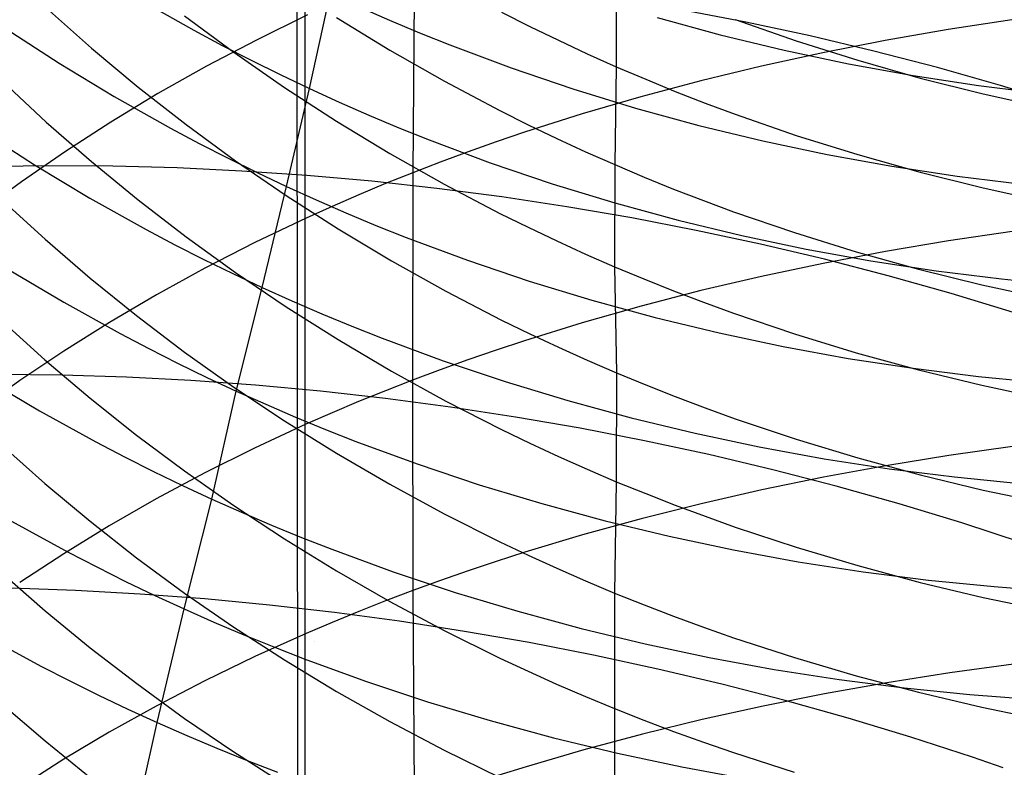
# Model space of a CAD drawing. Extents: x -383 to 1849, y -1185 to -529.
# Tile 375 of 656: x 239.14 to 246.47, y -955.24 to -949.68. Entities that reach past the tile are written whole.
import ezdxf

# ---------------------------------------------------------------- set-up
doc = ezdxf.new("R2010")
doc.units = 0
doc.layers.add('PREDEFINITO', color=7, linetype='CONTINUOUS')

msp = doc.modelspace()

# ---------------------------------------------------------------- linework, layer by layer
at = {"layer": 'PREDEFINITO'}
for p, q in [((241.1553, -878.0447, 420), (241.2924, -1065.2572, 420)), ((241.1553, -878.0447, 370), (241.2924, -1065.2572, 370)), ((241.2854, -1079.1248, 395), (241.2585, -884.9817, 395)), ((242.0811, -949.293, 651.7409), (242.0696, -950.8156, 653.0308)), ((243.5851, -949.3164, 610.7988), (243.5852, -950.0257, 612.1015)), ((241.3007, -950.1891, 539.1129), (241.4555, -949.4809, 540.3769)), ((240.02, -949.5152, 538.9096), (240.439, -949.753, 538.985)), ((239.3423, -949.5913, 617.7259), (239.6782, -949.8888, 617.5254)), ((240.3708, -949.6462, 615.8498), (240.7381, -949.9184, 615.6753)), ((241.2871, -949.6402, 651.2954), (240.9052, -949.8271, 651.0568)), ((241.6755, -949.5818, 540.403), (241.8974, -949.6792, 540.4271)), ((242.7311, -949.619, 612.3337), (242.9416, -949.7255, 612.2726)), ((244.5487, -949.6939, 495.9506), (244.0676, -949.6013, 495.9683)), ((241.5029, -949.6584, 614.0534), (241.8993, -949.9017, 613.9057)), ((241.8974, -949.6792, 540.4271), (242.121, -949.7732, 540.4494)), ((243.8883, -949.659, 541.8263), (244.3594, -949.7884, 541.8392)), ((244.4702, -949.6743, 610.6065), (244.9231, -949.833, 610.5223)), ((245.0275, -949.7966, 495.9449), (244.5487, -949.6939, 495.9506)), ((246.5296, -949.6775, 654.6005), (246.0558, -949.7496, 654.4959)), ((239.0341, -949.7383, 537.4715), (239.4365, -949.9991, 537.5648)), ((240.439, -949.753, 538.985), (240.6515, -949.867, 539.0199)), ((242.121, -949.7732, 540.4494), (242.3462, -949.8637, 540.4697)), ((242.9416, -949.7255, 612.2726), (243.1541, -949.8288, 612.2135)), ((244.3594, -949.7884, 541.8392), (244.8348, -949.9037, 541.8451)), ((246.0558, -949.7496, 654.4959), (245.5866, -949.831, 654.3795)), ((240.9052, -949.8271, 651.0568), (240.5336, -950.0226, 650.808)), ((242.3462, -949.8637, 540.4697), (242.8015, -950.0342, 540.5049)), ((243.1541, -949.8288, 612.2135), (243.3686, -949.9289, 612.1565)), ((244.9231, -949.833, 610.5223), (245.3823, -949.9784, 610.4462)), ((245.5035, -949.9094, 495.9512), (245.0275, -949.7966, 495.9449)), ((245.5866, -949.831, 654.3795), (245.1228, -949.9217, 654.2515)), ((239.6782, -949.8888, 617.5254), (240.0249, -950.1773, 617.3314)), ((240.6515, -949.867, 539.0199), (240.866, -949.9778, 539.0529)), ((240.7381, -949.9184, 615.6753), (241.1154, -950.1804, 615.5079)), ((241.8993, -949.9017, 613.9057), (242.3048, -950.1334, 613.7656)), ((243.3686, -949.9289, 612.1565), (243.5852, -950.0257, 612.1015)), ((245.1228, -949.9217, 654.2515), (244.6648, -950.0217, 654.1118)), ((244.8348, -949.9037, 541.8451), (245.3138, -950.0052, 541.8441)), ((245.9762, -950.0323, 495.9697), (245.5035, -949.9094, 495.9512)), ((239.4365, -949.9991, 537.5648), (239.8476, -950.2479, 537.6506)), ((240.866, -949.9778, 539.0529), (241.0824, -950.0851, 539.0839)), ((245.3138, -950.0052, 541.8441), (245.7961, -950.0926, 541.8362)), ((245.3823, -949.9784, 610.4462), (245.8472, -950.1104, 610.3779)), ((240.5336, -950.0226, 650.808), (240.1726, -950.2263, 650.5494)), ((241.0824, -950.0851, 539.0839), (241.3007, -950.1891, 539.1129)), ((242.8015, -950.0342, 540.5049), (243.2626, -950.1909, 540.5326)), ((243.5852, -950.0257, 612.1015), (243.5729, -950.7552, 613.393)), ((243.5852, -950.0257, 612.1015), (243.8037, -950.1192, 612.0485)), ((244.6648, -950.0217, 654.1118), (244.2131, -950.1309, 653.9605)), ((246.445, -950.1652, 496.0006), (245.9762, -950.0323, 495.9697)), ((239.0168, -950.136, 619.2341), (239.3415, -950.438, 619.0213)), ((242.3048, -950.1334, 613.7656), (242.7191, -950.3531, 613.6332)), ((244.2131, -950.1309, 653.9605), (243.7684, -950.2494, 653.7976)), ((243.8037, -950.1192, 612.0485), (244.0241, -950.2094, 611.9977)), ((245.7961, -950.0926, 541.8362), (246.2809, -950.1662, 541.8217)), ((245.8472, -950.1104, 610.3779), (246.3171, -950.2291, 610.3176)), ((240.1726, -950.2263, 650.5494), (239.8225, -950.4379, 650.2815)), ((240.0249, -950.1773, 617.3314), (240.3822, -950.4564, 617.1441)), ((241.1154, -950.1804, 615.5079), (241.5025, -950.4317, 615.3478)), ((241.1293, -950.9179, 537.8611), (241.3007, -950.1891, 539.1129)), ((241.3007, -950.1891, 539.1129), (241.5209, -950.2897, 539.14)), ((243.2626, -950.1909, 540.5326), (243.729, -950.3337, 540.553)), ((244.0241, -950.2094, 611.9977), (244.2463, -950.2962, 611.9489)), ((246.2809, -950.1662, 541.8217), (246.7679, -950.2258, 541.8004)), ((246.3171, -950.2291, 610.3176), (246.7916, -950.3344, 610.2652)), ((246.9094, -950.3081, 496.0438), (246.445, -950.1652, 496.0006)), ((239.8476, -950.2479, 537.6506), (240.2669, -950.4842, 537.7287)), ((241.5209, -950.2897, 539.14), (241.7428, -950.3867, 539.1651)), ((243.7684, -950.2494, 653.7976), (243.3311, -950.3771, 653.6231)), ((244.2463, -950.2962, 611.9489), (244.4703, -950.3798, 611.9021)), ((242.7191, -950.3531, 613.6332), (242.9294, -950.4584, 613.5701)), ((243.3311, -950.3771, 653.6231), (242.9019, -950.5141, 653.4372)), ((243.729, -950.3337, 540.553), (244.2001, -950.4626, 540.5661)), ((244.4703, -950.3798, 611.9021), (244.9232, -950.5369, 611.8149)), ((239.3415, -950.438, 619.0213), (239.6774, -950.7314, 618.8149)), ((239.8225, -950.4379, 650.2815), (239.4835, -950.6571, 650.0046)), ((241.5025, -950.4317, 615.3478), (241.8989, -950.672, 615.1952)), ((241.7428, -950.3867, 539.1651), (241.9665, -950.4804, 539.1882)), ((238.8517, -950.4979, 536.222), (239.2546, -950.7567, 536.3185)), ((240.2669, -950.4842, 537.7287), (240.4796, -950.5976, 537.7648)), ((240.3822, -950.4564, 617.1441), (240.7498, -950.7257, 616.9639)), ((241.9665, -950.4804, 539.1882), (242.1917, -950.5706, 539.2094)), ((242.9019, -950.5141, 653.4372), (242.6904, -950.586, 653.3399)), ((242.9294, -950.4584, 613.5701), (243.1419, -950.5605, 613.509)), ((244.2001, -950.4626, 540.5661), (244.6755, -950.5778, 540.5719)), ((240.4796, -950.5976, 537.7648), (240.6942, -950.7077, 537.799)), ((242.1917, -950.5706, 539.2094), (242.647, -950.7406, 539.2459)), ((242.6904, -950.586, 653.3399), (242.4812, -950.6602, 653.2397)), ((243.1419, -950.5605, 613.509), (243.3564, -950.6595, 613.45)), ((244.6755, -950.5778, 540.5719), (245.1546, -950.6791, 540.5706)), ((244.9232, -950.5369, 611.8149), (245.3824, -950.6807, 611.7358)), ((239.4835, -950.6571, 650.0046), (239.1558, -950.8835, 649.7191)), ((241.8989, -950.672, 615.1952), (242.3044, -950.9008, 615.0505)), ((242.4812, -950.6602, 653.2397), (242.2743, -950.7367, 653.1367)), ((243.3564, -950.6595, 613.45), (243.5729, -950.7552, 613.393)), ((239.6774, -950.7314, 618.8149), (240.0242, -951.016, 618.6152)), ((240.6942, -950.7077, 537.799), (240.9108, -950.8145, 537.8311)), ((240.7498, -950.7257, 616.9639), (241.1274, -950.9848, 616.7909)), ((242.2743, -950.7367, 653.1367), (242.0696, -950.8156, 653.0308)), ((242.647, -950.7406, 539.2459), (243.1081, -950.8968, 539.2746)), ((245.1546, -950.6791, 540.5706), (245.6368, -950.7666, 540.5622)), ((245.3824, -950.6807, 611.7358), (245.8472, -950.8114, 611.665)), ((239.3612, -950.7629, 495.3917), (238.8878, -950.7699, 495.5251)), ((239.2546, -950.7567, 536.3185), (239.6661, -951.0037, 536.4071)), ((239.8377, -950.766, 495.2694), (239.3612, -950.7629, 495.3917)), ((240.3169, -950.7792, 495.1581), (239.8377, -950.766, 495.2694)), ((240.7982, -950.8024, 495.0581), (240.3169, -950.7792, 495.1581)), ((241.281, -950.8356, 494.9694), (240.7982, -950.8024, 495.0581)), ((240.9108, -950.8145, 537.8311), (241.1293, -950.9179, 537.8611)), ((242.0696, -950.8156, 653.0308), (241.8675, -950.8967, 652.9221)), ((242.0696, -950.8156, 653.0308), (242.0688, -952.3591, 654.2943)), ((243.5729, -950.7552, 613.393), (243.5727, -951.515, 614.6657)), ((243.5729, -950.7552, 613.393), (243.7914, -950.8476, 613.3383)), ((245.6368, -950.7666, 540.5622), (246.1215, -950.8404, 540.5468)), ((245.8472, -950.8114, 611.665), (246.3172, -950.9288, 611.6024)), ((239.1558, -950.8835, 649.7191), (238.8397, -951.1169, 649.4254)), ((241.7649, -950.8789, 494.8922), (241.281, -950.8356, 494.9694)), ((242.2492, -950.9321, 494.8265), (241.7649, -950.8789, 494.8922)), ((243.7914, -950.8476, 613.3383), (244.0118, -950.9368, 613.2856)), ((246.1215, -950.8404, 540.5468), (246.6083, -950.9003, 540.5244)), ((240.9489, -951.6694, 536.6245), (241.1293, -950.9179, 537.8611)), ((241.1293, -950.9179, 537.8611), (241.3495, -951.018, 537.8891)), ((241.8675, -950.8967, 652.9221), (241.6677, -950.98, 652.8105)), ((242.7335, -950.9953, 494.7726), (242.2492, -950.9321, 494.8265)), ((242.3044, -950.9008, 615.0505), (242.7188, -951.1179, 614.9138)), ((243.1081, -950.8968, 539.2746), (243.5743, -951.0393, 539.2957)), ((244.0118, -950.9368, 613.2856), (244.234, -951.0227, 613.2351)), ((246.3172, -950.9288, 611.6024), (246.7917, -951.033, 611.5479)), ((239.0075, -951.0134, 620.5176), (239.3318, -951.3105, 620.2994)), ((239.6661, -951.0037, 536.4071), (240.0858, -951.2384, 536.4878)), ((240.0242, -951.016, 618.6152), (240.3816, -951.2913, 618.4225)), ((241.1274, -950.9848, 616.7909), (241.5146, -951.2334, 616.6255)), ((241.3495, -951.018, 537.8891), (241.5716, -951.1146, 537.9151)), ((241.6677, -950.98, 652.8105), (241.4704, -951.0656, 652.6963)), ((243.2171, -951.0684, 494.7304), (242.7335, -950.9953, 494.7726)), ((243.5743, -951.0393, 539.2957), (244.0453, -951.1681, 539.3091)), ((244.234, -951.0227, 613.2351), (244.458, -951.1053, 613.1867)), ((241.4704, -951.0656, 652.6963), (241.2757, -951.1534, 652.5792)), ((243.6997, -951.1515, 494.7002), (243.2171, -951.0684, 494.7304)), ((244.458, -951.1053, 613.1867), (244.911, -951.2607, 613.0963)), ((241.2757, -951.1534, 652.5792), (240.8938, -951.3353, 652.3373)), ((241.5716, -951.1146, 537.9151), (241.7953, -951.2078, 537.939)), ((242.7188, -951.1179, 614.9138), (242.9292, -951.2218, 614.8486)), ((244.1806, -951.2444, 494.682), (243.6997, -951.1515, 494.7002)), ((244.0453, -951.1681, 539.3091), (244.5204, -951.2831, 539.3151)), ((240.0858, -951.2384, 536.4878), (240.2987, -951.3511, 536.5251)), ((241.5146, -951.2334, 616.6255), (241.9113, -951.4711, 616.468)), ((241.7953, -951.2078, 537.939), (242.0207, -951.2975, 537.9609)), ((242.9292, -951.2218, 614.8486), (243.1416, -951.3227, 614.7855)), ((244.6593, -951.3473, 494.676), (244.1806, -951.2444, 494.682)), ((246.5331, -951.253, 655.8853), (246.0587, -951.3229, 655.7794)), ((239.3318, -951.3105, 620.2994), (239.6673, -951.5992, 620.0877)), ((240.3816, -951.2913, 618.4225), (240.7493, -951.557, 618.237)), ((242.0207, -951.2975, 537.9609), (242.4762, -951.4669, 537.9986)), ((243.1416, -951.3227, 614.7855), (243.3562, -951.4205, 614.7245)), ((244.5204, -951.2831, 539.3151), (244.9992, -951.3844, 539.3135)), ((244.911, -951.2607, 613.0963), (245.3703, -951.4031, 613.0144)), ((246.0587, -951.3229, 655.7794), (245.5891, -951.4018, 655.6616)), ((240.2987, -951.3511, 536.5251), (240.5135, -951.4605, 536.5603)), ((240.8938, -951.3353, 652.3373), (240.5223, -951.5255, 652.0851)), ((245.1352, -951.46, 494.6823), (244.6593, -951.3473, 494.676)), ((244.9992, -951.3844, 539.3135), (245.481, -951.4721, 539.3046)), ((245.5891, -951.4018, 655.6616), (245.1248, -951.4899, 655.532)), ((245.3703, -951.4031, 613.0144), (245.8353, -951.5324, 612.941)), ((240.5135, -951.4605, 536.5603), (240.7303, -951.5666, 536.5934)), ((241.9113, -951.4711, 616.468), (242.3169, -951.6975, 616.3184)), ((242.4762, -951.4669, 537.9986), (242.9373, -951.6226, 538.0282)), ((243.3562, -951.4205, 614.7245), (243.5727, -951.515, 614.6657)), ((245.6079, -951.5825, 494.7009), (245.1352, -951.46, 494.6823)), ((245.481, -951.4721, 539.3046), (245.9653, -951.546, 539.2884)), ((239.0594, -951.5353, 535.0868), (239.471, -951.7802, 535.1781)), ((240.5223, -951.5255, 652.0851), (240.1615, -951.7237, 651.823)), ((243.5727, -951.515, 614.6657), (243.7912, -951.6064, 614.6091)), ((243.5727, -951.515, 614.6657), (243.5853, -952.305, 615.9209)), ((245.1248, -951.4899, 655.532), (244.6663, -951.587, 655.3905)), ((245.8353, -951.5324, 612.941), (246.3055, -951.6487, 612.8759)), ((245.9653, -951.546, 539.2884), (246.4516, -951.6064, 539.2649)), ((239.6673, -951.5992, 620.0877), (240.0137, -951.8792, 619.8829)), ((240.7303, -951.5666, 536.5934), (240.9489, -951.6694, 536.6245)), ((240.7493, -951.557, 618.237), (241.1269, -951.8126, 618.059)), ((242.9373, -951.6226, 538.0282), (243.4037, -951.7646, 538.0499)), ((243.7912, -951.6064, 614.6091), (244.0116, -951.6944, 614.5547)), ((244.6663, -951.587, 655.3905), (244.2142, -951.6931, 655.2371)), ((246.0768, -951.7148, 494.7321), (245.6079, -951.5825, 494.7009)), ((246.4516, -951.6064, 539.2649), (246.9394, -951.653, 539.2342)), ((240.7544, -952.4408, 535.4018), (240.9489, -951.6694, 536.6245)), ((240.9489, -951.6694, 536.6245), (241.1693, -951.7688, 536.6534)), ((242.3169, -951.6975, 616.3184), (242.7314, -951.9122, 616.1773)), ((244.2142, -951.6931, 655.2371), (243.769, -951.8083, 655.072)), ((244.0116, -951.6944, 614.5547), (244.2339, -951.7793, 614.5025)), ((246.3055, -951.6487, 612.8759), (246.7803, -951.752, 612.8193)), ((240.1615, -951.7237, 651.823), (239.8115, -951.9295, 651.5514)), ((241.1693, -951.7688, 536.6534), (241.3915, -951.8649, 536.6801)), ((243.4037, -951.7646, 538.0499), (243.8747, -951.8931, 538.0637)), ((246.5413, -951.857, 494.7759), (246.0768, -951.7148, 494.7321)), ((239.471, -951.7802, 535.1781), (239.8909, -952.013, 535.2611)), ((241.1269, -951.8126, 618.059), (241.5142, -952.0579, 617.8887)), ((243.769, -951.8083, 655.072), (243.3313, -951.9325, 654.8952)), ((244.2339, -951.7793, 614.5025), (244.4579, -951.8609, 614.4525)), ((239.0071, -951.916, 621.7863), (239.3313, -952.2086, 621.5623)), ((240.0137, -951.8792, 619.8829), (240.3707, -952.1501, 619.6853)), ((241.3915, -951.8649, 536.6801), (241.6154, -951.9576, 536.7048)), ((242.7314, -951.9122, 616.1773), (242.9418, -952.015, 616.1099)), ((243.8747, -951.8931, 538.0637), (244.3498, -952.0081, 538.0697)), ((244.4579, -951.8609, 614.4525), (244.911, -952.0145, 614.359)), ((239.8115, -951.9295, 651.5514), (239.4727, -952.1428, 651.2707)), ((241.6154, -951.9576, 536.7048), (241.8409, -952.0469, 536.7274)), ((243.3313, -951.9325, 654.8952), (242.9017, -952.0657, 654.7066)), ((239.8909, -952.013, 535.2611), (240.1039, -952.1248, 535.2995)), ((241.5142, -952.0579, 617.8887), (241.9109, -952.2924, 617.7265)), ((241.8409, -952.0469, 536.7274), (242.2966, -952.2154, 536.7662)), ((242.9017, -952.0657, 654.7066), (242.6901, -952.1357, 654.6079)), ((242.9418, -952.015, 616.1099), (243.1543, -952.1148, 616.0447)), ((244.3498, -952.0081, 538.0697), (244.8285, -952.1094, 538.068)), ((244.911, -952.0145, 614.359), (245.3703, -952.1552, 614.2743)), ((240.1039, -952.1248, 535.2995), (240.3188, -952.2333, 535.3358)), ((242.6901, -952.1357, 654.6079), (242.4807, -952.2079, 654.5063)), ((243.1543, -952.1148, 616.0447), (243.3688, -952.2115, 615.9817)), ((244.8285, -952.1094, 538.068), (245.3103, -952.1972, 538.0586)), ((239.4727, -952.1428, 651.2707), (239.1453, -952.3631, 650.9814)), ((239.3313, -952.2086, 621.5623), (239.6668, -952.4931, 621.345)), ((240.3707, -952.1501, 619.6853), (240.7381, -952.4115, 619.495)), ((242.4807, -952.2079, 654.5063), (242.2736, -952.2824, 654.4018)), ((243.3688, -952.2115, 615.9817), (243.5853, -952.305, 615.9209)), ((245.3103, -952.1972, 538.0586), (245.7945, -952.2715, 538.0416)), ((245.3703, -952.1552, 614.2743), (245.8354, -952.2831, 614.1983)), ((240.3188, -952.2333, 535.3358), (240.5356, -952.3387, 535.3699)), ((242.2736, -952.2824, 654.4018), (242.0688, -952.3591, 654.2943)), ((242.2966, -952.2154, 536.7662), (242.758, -952.3705, 536.7967)), ((245.7945, -952.2715, 538.0416), (246.2806, -952.3322, 538.017)), ((245.8354, -952.2831, 614.1983), (246.3056, -952.398, 614.131)), ((238.8781, -952.3441, 533.8717), (239.2903, -952.5877, 533.9661)), ((239.4595, -952.323, 494.039), (238.984, -952.3178, 494.1635)), ((239.9377, -952.338, 493.9258), (239.4595, -952.323, 494.039)), ((240.4181, -952.3629, 493.824), (239.9377, -952.338, 493.9258)), ((240.5356, -952.3387, 535.3699), (240.7544, -952.4408, 535.4018)), ((241.9109, -952.2924, 617.7265), (242.3166, -952.5158, 617.5725)), ((243.5853, -952.305, 615.9209), (243.5852, -953.1154, 617.163)), ((243.5853, -952.305, 615.9209), (243.8038, -952.3953, 615.8624)), ((246.2806, -952.3322, 538.017), (246.7682, -952.3795, 537.985)), ((239.1453, -952.3631, 650.9814), (238.8295, -952.5903, 650.6836)), ((240.9, -952.3976, 493.7338), (240.4181, -952.3629, 493.824)), ((240.7381, -952.4115, 619.495), (241.1154, -952.663, 619.3124)), ((241.3831, -952.4422, 493.6552), (240.9, -952.3976, 493.7338)), ((242.0688, -952.3591, 654.2943), (241.8665, -952.4381, 654.184)), ((242.0688, -952.3591, 654.2943), (242.0702, -953.9264, 655.5304)), ((242.758, -952.3705, 536.7967), (243.2245, -952.5121, 536.8189)), ((243.8038, -952.3953, 615.8624), (244.0242, -952.4824, 615.8062)), ((246.3056, -952.398, 614.131), (246.7804, -952.5002, 614.0724)), ((239.6668, -952.4931, 621.345), (240.0132, -952.7689, 621.1348)), ((240.575, -953.245, 534.1975), (240.7544, -952.4408, 535.4018)), ((240.7544, -952.4408, 535.4018), (240.9749, -952.5395, 535.4316)), ((241.8667, -952.4965, 493.5884), (241.3831, -952.4422, 493.6552)), ((241.8665, -952.4381, 654.184), (241.6666, -952.5193, 654.0708)), ((242.3504, -952.5606, 493.5335), (241.8667, -952.4965, 493.5884)), ((244.0242, -952.4824, 615.8062), (244.2464, -952.5663, 615.7522)), ((240.9749, -952.5395, 535.4316), (241.1972, -952.635, 535.4591)), ((241.6666, -952.5193, 654.0708), (241.4692, -952.6026, 653.9548)), ((242.3166, -952.5158, 617.5725), (242.7311, -952.7277, 617.4271)), ((242.8335, -952.6345, 493.4906), (242.3504, -952.5606, 493.5335)), ((243.2245, -952.5121, 536.8189), (243.6956, -952.6403, 536.8331)), ((244.2464, -952.5663, 615.7522), (244.4703, -952.647, 615.7006)), ((239.2903, -952.5877, 533.9661), (239.7107, -952.8193, 534.052)), ((241.1972, -952.635, 535.4591), (241.4212, -952.7271, 535.4845)), ((241.4692, -952.6026, 653.9548), (241.2743, -952.6881, 653.8361)), ((243.3156, -952.718, 493.4599), (242.8335, -952.6345, 493.4906)), ((243.6956, -952.6403, 536.8331), (244.1709, -952.7551, 536.8391)), ((244.4703, -952.647, 615.7006), (244.9233, -952.7988, 615.604)), ((241.2743, -952.6881, 653.8361), (240.8923, -952.8653, 653.5905)), ((241.1154, -952.663, 619.3124), (241.5025, -952.9044, 619.1377)), ((243.7961, -952.8113, 493.4414), (243.3156, -952.718, 493.4599)), ((240.0132, -952.7689, 621.1348), (240.3702, -953.0358, 620.9318)), ((241.4212, -952.7271, 535.4845), (241.6468, -952.8159, 535.5077)), ((242.7311, -952.7277, 617.4271), (242.9416, -952.8292, 617.3577)), ((244.1709, -952.7551, 536.8391), (244.6496, -952.8565, 536.8371)), ((239.0074, -952.842, 623.0362), (239.3317, -953.1302, 622.8065)), ((239.7107, -952.8193, 534.052), (239.9239, -952.9305, 534.0917)), ((240.8923, -952.8653, 653.5905), (240.5206, -953.0506, 653.3344)), ((241.6468, -952.8159, 535.5077), (242.1027, -952.9836, 535.5476)), ((242.9416, -952.8292, 617.3577), (243.1541, -952.9277, 617.2905)), ((244.2746, -952.9143, 493.4353), (243.7961, -952.8113, 493.4414)), ((244.6496, -952.8565, 536.8371), (245.1314, -952.9445, 536.8271)), ((244.9233, -952.7988, 615.604), (245.3824, -952.9379, 615.5164)), ((246.535, -952.8527, 657.1419), (246.0606, -952.9205, 657.0347)), ((239.9239, -952.9305, 534.0917), (240.1391, -953.0385, 534.1292)), ((241.5025, -952.9044, 619.1377), (241.899, -953.1352, 618.9712)), ((243.1541, -952.9277, 617.2905), (243.3686, -953.0231, 617.2256)), ((244.7503, -953.0269, 493.4417), (244.2746, -952.9143, 493.4353)), ((245.1314, -952.9445, 536.8271), (245.6156, -953.0191, 536.8093)), ((245.3824, -952.9379, 615.5164), (245.8472, -953.0642, 615.4379)), ((246.0606, -952.9205, 657.0347), (245.591, -952.9971, 656.9154)), ((242.1027, -952.9836, 535.5476), (242.5643, -953.138, 535.5789)), ((245.591, -952.9971, 656.9154), (245.1266, -953.0825, 656.7841)), ((240.1391, -953.0385, 534.1292), (240.3561, -953.1434, 534.1645)), ((240.5206, -953.0506, 653.3344), (240.1596, -953.2437, 653.0683)), ((240.3702, -953.0358, 620.9318), (240.7375, -953.2934, 620.7364)), ((243.3686, -953.0231, 617.2256), (243.5852, -953.1154, 617.163)), ((245.1266, -953.0825, 656.7841), (244.6681, -953.1767, 656.6408)), ((245.2229, -953.1491, 493.4608), (244.7503, -953.0269, 493.4417)), ((245.6156, -953.0191, 536.8093), (246.1017, -953.0803, 536.7837)), ((245.8472, -953.0642, 615.4379), (246.3171, -953.1778, 615.3683)), ((246.1017, -953.0803, 536.7837), (246.5892, -953.1282, 536.7504)), ((239.3317, -953.1302, 622.8065), (239.6672, -953.4104, 622.5836)), ((240.3561, -953.1434, 534.1645), (240.575, -953.245, 534.1975)), ((241.899, -953.1352, 618.9712), (242.3045, -953.355, 618.8132)), ((242.5643, -953.138, 535.5789), (243.031, -953.2791, 535.6017)), ((243.5852, -953.1154, 617.163), (243.5728, -953.9452, 618.3929)), ((243.5852, -953.1154, 617.163), (243.8037, -953.2045, 617.1027)), ((245.6918, -953.2809, 493.4925), (245.2229, -953.1491, 493.4608)), ((243.8037, -953.2045, 617.1027), (244.0241, -953.2905, 617.0448)), ((244.6681, -953.1767, 656.6408), (244.2159, -953.2797, 656.4855)), ((246.3171, -953.1778, 615.3683), (246.7916, -953.2787, 615.3077)), ((240.1596, -953.2437, 653.0683), (239.8096, -953.4444, 652.7925)), ((240.3683, -954.0627, 533.0061), (240.575, -953.245, 534.1975)), ((240.575, -953.245, 534.1975), (240.7956, -953.3434, 534.2282)), ((240.7375, -953.2934, 620.7364), (241.1148, -953.5412, 620.5489)), ((243.031, -953.2791, 535.6017), (243.5024, -953.407, 535.6161)), ((244.2159, -953.2797, 656.4855), (243.7707, -953.3915, 656.3182)), ((244.0241, -953.2905, 617.0448), (244.2463, -953.3733, 616.9892)), ((246.1564, -953.4224, 493.5371), (245.6918, -953.2809, 493.4925)), ((240.7956, -953.3434, 534.2282), (241.0181, -953.4384, 534.2567)), ((242.3045, -953.355, 618.8132), (242.7189, -953.5635, 618.664)), ((244.2463, -953.3733, 616.9892), (244.4703, -953.453, 616.9359)), ((239.0828, -953.4102, 532.7681), (239.5035, -953.64, 532.8565)), ((239.8096, -953.4444, 652.7925), (239.4707, -953.6523, 652.5075)), ((239.6672, -953.4104, 622.5836), (240.0136, -953.6821, 622.3679)), ((241.0181, -953.4384, 534.2567), (241.2422, -953.5302, 534.2829)), ((243.7707, -953.3915, 656.3182), (243.333, -953.5121, 656.1391)), ((243.5024, -953.407, 535.6161), (243.9778, -953.5217, 535.6221)), ((244.4703, -953.453, 616.9359), (244.9233, -953.603, 616.8363)), ((246.6163, -953.5734, 493.5947), (246.1564, -953.4224, 493.5371)), ((241.2422, -953.5302, 534.2829), (241.4679, -953.6187, 534.3068)), ((243.333, -953.5121, 656.1391), (242.9033, -953.6414, 655.948)), ((243.9778, -953.5217, 535.6221), (244.4568, -953.6232, 535.6198)), ((241.1148, -953.5412, 620.5489), (241.5018, -953.779, 620.3695)), ((242.7189, -953.5635, 618.664), (242.9293, -953.6634, 618.5927)), ((244.9233, -953.603, 616.8363), (245.3825, -953.7403, 616.746)), ((239.4707, -953.6523, 652.5075), (239.1432, -953.8671, 652.2136)), ((239.5035, -953.64, 532.8565), (239.7169, -953.7504, 532.8973)), ((241.4679, -953.6187, 534.3068), (241.9239, -953.7858, 534.348)), ((242.9033, -953.6414, 655.948), (242.6916, -953.7094, 655.8481)), ((242.9293, -953.6634, 618.5927), (243.1418, -953.7604, 618.5238)), ((244.4568, -953.6232, 535.6198), (244.9388, -953.7114, 535.6094)), ((239.7169, -953.7504, 532.8973), (239.9321, -953.8576, 532.9359)), ((240.0136, -953.6821, 622.3679), (240.3706, -953.9449, 622.1597)), ((242.6916, -953.7094, 655.8481), (242.4822, -953.7795, 655.7451)), ((244.9388, -953.7114, 535.6094), (245.4232, -953.7865, 535.5908)), ((245.3825, -953.7403, 616.746), (245.8473, -953.8651, 616.665)), ((239.0085, -953.7922, 624.2677), (239.3327, -954.0759, 624.0323)), ((241.5018, -953.779, 620.3695), (241.8983, -954.0065, 620.1986)), ((241.9239, -953.7858, 534.348), (242.3855, -953.9398, 534.3804)), ((242.4822, -953.7795, 655.7451), (242.275, -953.8519, 655.6392)), ((243.1418, -953.7604, 618.5238), (243.3563, -953.8543, 618.4571)), ((245.4232, -953.7865, 535.5908), (245.9095, -953.8484, 535.5642)), ((239.9321, -953.8576, 532.9359), (240.1493, -953.9618, 532.9722)), ((242.275, -953.8519, 655.6392), (242.0702, -953.9264, 655.5304)), ((243.3563, -953.8543, 618.4571), (243.5728, -953.9452, 618.3929)), ((245.8473, -953.8651, 616.665), (246.3173, -953.9774, 616.5931)), ((245.9095, -953.8484, 535.5642), (246.3972, -953.8971, 535.5297)), ((246.3972, -953.8971, 535.5297), (246.8857, -953.9327, 535.4872)), ((239.5598, -953.9253, 492.7283), (239.0821, -953.9082, 492.8433)), ((240.0397, -953.9521, 492.6248), (239.5598, -953.9253, 492.7283)), ((240.5213, -953.9885, 492.5331), (240.0397, -953.9521, 492.6248)), ((240.1493, -953.9618, 532.9722), (240.3683, -954.0627, 533.0061)), ((240.3706, -953.9449, 622.1597), (240.7379, -954.1987, 621.9593)), ((242.0702, -953.9264, 655.5304), (241.8678, -954.0031, 655.4186)), ((242.0702, -953.9264, 655.5304), (242.0806, -955.5144, 656.7384)), ((242.3855, -953.9398, 534.3804), (242.8522, -954.0806, 534.4039)), ((243.5728, -953.9452, 618.3929), (243.5721, -954.8048, 619.6044)), ((243.5728, -953.9452, 618.3929), (243.7913, -954.0329, 618.331)), ((241.0041, -954.0344, 492.4532), (240.5213, -953.9885, 492.5331)), ((241.4874, -954.09, 492.3852), (241.0041, -954.0344, 492.4532)), ((241.8678, -954.0031, 655.4186), (241.6679, -954.0819, 655.304)), ((241.8983, -954.0065, 620.1986), (242.3038, -954.2231, 620.0363)), ((243.7913, -954.0329, 618.331), (244.0118, -954.1176, 618.2715)), ((246.3173, -953.9774, 616.5931), (246.7919, -954.0771, 616.5305)), ((239.3327, -954.0759, 624.0323), (239.6681, -954.3517, 623.804)), ((240.1675, -954.9089, 531.8335), (240.3683, -954.0627, 533.0061)), ((240.3683, -954.0627, 533.0061), (240.5892, -954.1604, 533.0377)), ((241.6679, -954.0819, 655.304), (241.4704, -954.1628, 655.1864)), ((241.9708, -954.1551, 492.3294), (241.4874, -954.09, 492.3852)), ((242.8522, -954.0806, 534.4039), (243.3235, -954.2084, 534.4187)), ((244.0118, -954.1176, 618.2715), (244.234, -954.1992, 618.2143)), ((240.5892, -954.1604, 533.0377), (240.8117, -954.2549, 533.0669)), ((241.4704, -954.1628, 655.1864), (241.2755, -954.2459, 655.0661)), ((242.4538, -954.2297, 492.2857), (241.9708, -954.1551, 492.3294)), ((238.8808, -954.2619, 531.5896), (239.3019, -954.4897, 531.6802)), ((240.7379, -954.1987, 621.9593), (241.1152, -954.4428, 621.7669)), ((240.8117, -954.2549, 533.0669), (241.036, -954.3462, 533.0939)), ((241.2755, -954.2459, 655.0661), (240.8932, -954.418, 654.8173)), ((242.3038, -954.2231, 620.0363), (242.7182, -954.4286, 619.883)), ((242.9358, -954.3138, 492.2544), (242.4538, -954.2297, 492.2857)), ((243.3235, -954.2084, 534.4187), (243.7988, -954.3231, 534.4249)), ((244.234, -954.1992, 618.2143), (244.458, -954.2777, 618.1596)), ((241.3351, -954.3057, 420), (241.3351, -954.3057, 370)), ((243.4163, -954.4074, 492.2355), (242.9358, -954.3138, 492.2544)), ((243.7988, -954.3231, 534.4249), (244.2775, -954.4246, 534.4225)), ((244.458, -954.2777, 618.1596), (244.9111, -954.4254, 618.0573)), ((239.6681, -954.3517, 623.804), (240.0144, -954.6191, 623.583)), ((241.036, -954.3462, 533.0939), (241.2619, -954.4342, 533.1185)), ((243.8947, -954.5104, 492.2292), (243.4163, -954.4074, 492.2355)), ((240.8932, -954.418, 654.8173), (240.5214, -954.598, 654.5579)), ((241.1152, -954.4428, 621.7669), (241.5022, -954.6771, 621.5829)), ((241.2619, -954.4342, 533.1185), (241.7182, -954.6004, 533.1608)), ((242.7182, -954.4286, 619.883), (242.9286, -954.5271, 619.8098)), ((244.2775, -954.4246, 534.4225), (244.7592, -954.5131, 534.4116)), ((244.9111, -954.4254, 618.0573), (245.3704, -954.5607, 617.9644)), ((246.5429, -954.4729, 658.3708), (246.0688, -954.5384, 658.2625)), ((239.3019, -954.4897, 531.6802), (239.5155, -954.5991, 531.7221)), ((242.9286, -954.5271, 619.8098), (243.141, -954.6226, 619.739)), ((244.3705, -954.6228, 492.2356), (243.8947, -954.5104, 492.2292)), ((244.7592, -954.5131, 534.4116), (245.2432, -954.5886, 534.3923)), ((246.0688, -954.5384, 658.2625), (245.5995, -954.6125, 658.1418)), ((239.5155, -954.5991, 531.7221), (239.731, -954.7055, 531.7616)), ((240.0144, -954.6191, 623.583), (240.3713, -954.8778, 623.3697)), ((240.5214, -954.598, 654.5579), (240.1603, -954.7856, 654.2883)), ((241.7182, -954.6004, 533.1608), (242.1801, -954.7538, 533.1939)), ((243.141, -954.6226, 619.739), (243.3556, -954.7152, 619.6705)), ((244.8432, -954.7447, 492.2548), (244.3705, -954.6228, 492.2356)), ((245.5995, -954.6125, 658.1418), (245.1355, -954.6952, 658.0089)), ((245.2432, -954.5886, 534.3923), (245.7291, -954.6509, 534.3647)), ((245.3704, -954.5607, 617.9644), (245.8355, -954.6837, 617.881)), ((241.5022, -954.6771, 621.5829), (241.8987, -954.9012, 621.4074)), ((245.1355, -954.6952, 658.0089), (244.6772, -954.7865, 657.8638)), ((245.7291, -954.6509, 534.3647), (246.2163, -954.7003, 534.3289)), ((245.8355, -954.6837, 617.881), (246.3057, -954.7944, 617.8071)), ((246.2163, -954.7003, 534.3289), (246.7042, -954.7366, 534.2849)), ((239.0087, -954.7665, 625.4806), (239.3328, -955.0455, 625.2396)), ((239.731, -954.7055, 531.7616), (239.9483, -954.8088, 531.7987)), ((242.1801, -954.7538, 533.1939), (242.6471, -954.8942, 533.218)), ((243.3556, -954.7152, 619.6705), (243.5721, -954.8048, 619.6044)), ((245.3122, -954.8759, 492.287), (244.8432, -954.7447, 492.2548)), ((240.1603, -954.7856, 654.2883), (239.8101, -954.9805, 654.0089)), ((239.9483, -954.8088, 531.7987), (240.1675, -954.9089, 531.8335)), ((243.5721, -954.8048, 619.6044), (243.7906, -954.8913, 619.5408)), ((243.5721, -954.8048, 619.6044), (243.5725, -955.688, 620.7975)), ((244.6772, -954.7865, 657.8638), (244.2254, -954.8864, 657.7065)), ((246.3057, -954.7944, 617.8071), (246.7805, -954.8928, 617.7426)), ((239.9728, -955.7817, 530.6794), (240.1675, -954.9089, 531.8335)), ((240.1675, -954.9089, 531.8335), (240.3885, -955.0059, 531.8658)), ((240.3713, -954.8778, 623.3697), (240.7386, -955.1276, 623.1643)), ((241.8987, -954.9012, 621.4074), (242.3042, -955.1147, 621.2409)), ((242.6471, -954.8942, 533.218), (243.1186, -955.0217, 533.233)), ((244.2254, -954.8864, 657.7065), (243.7804, -954.9949, 657.5371)), ((243.7906, -954.8913, 619.5408), (244.011, -954.9748, 619.4797)), ((245.7771, -955.0164, 492.3322), (245.3122, -954.8759, 492.287)), ((239.8101, -954.9805, 654.0089), (239.4711, -955.1825, 653.7201)), ((243.7804, -954.9949, 657.5371), (243.3429, -955.1119, 657.3555)), ((244.011, -954.9748, 619.4797), (244.2333, -955.0552, 619.421)), ((239.3328, -955.0455, 625.2396), (239.6682, -955.3168, 625.0058)), ((240.3885, -955.0059, 531.8658), (240.6112, -955.0996, 531.8958)), ((243.1186, -955.0217, 533.233), (243.5941, -955.1362, 533.2392)), ((244.2333, -955.0552, 619.421), (244.4573, -955.1326, 619.3647)), ((246.2372, -955.1663, 492.3905), (245.7771, -955.0164, 492.3322)), ((240.6112, -955.0996, 531.8958), (240.8356, -955.1902, 531.9233)), ((240.7386, -955.1276, 623.1643), (241.1158, -955.368, 622.9671)), ((242.3042, -955.1147, 621.2409), (242.7186, -955.3172, 621.0835)), ((243.3429, -955.1119, 657.3555), (242.9134, -955.2375, 657.1618)), ((243.5941, -955.1362, 533.2392), (244.0731, -955.2379, 533.2366)), ((244.4573, -955.1326, 619.3647), (244.9104, -955.2782, 619.2595)), ((239.4711, -955.1825, 653.7201), (239.1434, -955.3912, 653.4223)), ((240.8356, -955.1902, 531.9233), (241.0616, -955.2776, 531.9485)), ((246.4654, -955.2447, 492.4247), (246.2372, -955.1663, 492.3905)), ((242.9134, -955.2375, 657.1618), (242.7018, -955.3036, 657.0605)), ((244.0731, -955.2379, 533.2366), (244.555, -955.3267, 533.2252))]:
    msp.add_line(p, q, dxfattribs=at)

doc.saveas('drawing.dxf')
